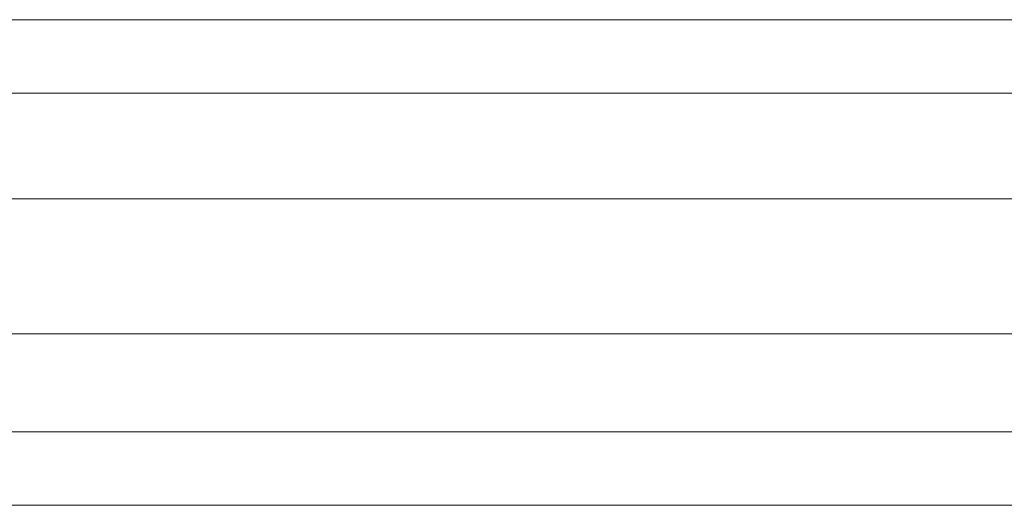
# Model space of a CAD drawing. Header units: millimetres. Extents: x -13532 to 2392, y -5241 to 5322.
# Tile 359 of 401: x -2085 to -2053, y -2001 to -1985. Entities that reach past the tile are written whole.
import ezdxf

# ---------------------------------------------------------------- set-up
doc = ezdxf.new("R2010")
doc.units = ezdxf.units.MM
doc.layers.add('drzwi - AGP1', color=7, linetype='Continuous', lineweight=13, true_color=0x7f7f7f)
doc.layers.add('uwagi', color=7, linetype='Continuous', lineweight=50, true_color=0xf82f6b, plot=False)

# ---------------------------------------------------------------- blocks, each defined once
blk = doc.blocks.new('wz1')
at = {"layer": 'drzwi - AGP1'}
blk.add_lwpolyline([(-11182.107, 589.308), (-11077.606, 589.308), (-11077.606, 591.704), (-11182.107, 591.704)], close=True, dxfattribs=at)
for points in [[(-11179.607, 585.854), (-10335.879, 585.854)], [(-11178.458, 581.454), (-10338.669, 581.454)], [(-11178.458, 578.254), (-10339.681, 578.254)], [(-11179.607, 575.854), (-10335.729, 575.854)]]:
    blk.add_lwpolyline(points, dxfattribs=at)

msp = doc.modelspace()

# ---------------------------------------------------------------- block references
at = {"layer": 'uwagi'}
msp.add_blockref('wz1', (9063.865, -2576.7661), dxfattribs=at)

doc.saveas('drawing.dxf')
